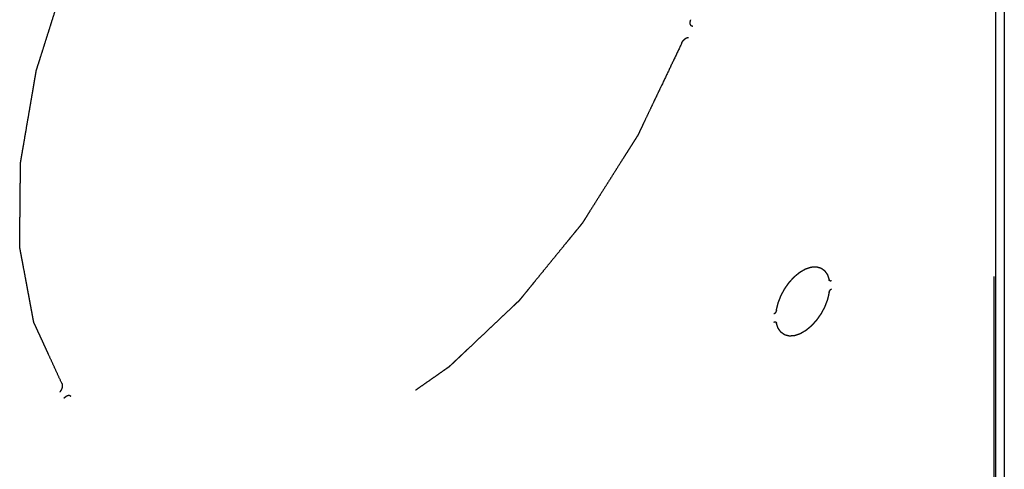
# Model space of a CAD drawing. Header units: inches. Extents: x 6 to 353, y 6 to 228.
# Tile 293 of 372: x 342.65 to 347.09, y 158.08 to 160.11. Entities that reach past the tile are written whole.
import ezdxf

# ---------------------------------------------------------------- set-up
doc = ezdxf.new("R2010")
doc.units = ezdxf.units.IN
doc.header["$LTSCALE"] = 19.946667
doc.header["$MEASUREMENT"] = 0
doc.linetypes.add('HIDDEN', pattern=[0.2, 0.1, -0.1])
doc.layers.get('0').update_dxf_attribs({"linetype": 'CONTINUOUS'})
doc.layers.add('05_ALL_CURVES', color=7, linetype='CONTINUOUS')
doc.layers.add('DEFAULT_2', color=7, linetype='HIDDEN')

msp = doc.modelspace()

# ---------------------------------------------------------------- linework, layer by layer
at = {"color": 7, "linetype": 'Continuous'}
for p, q in [((347.0496, 149.5069), (347.0496, 202.7836)), ((347.0874, 202.8028), (347.0874, 149.5595))]:
    msp.add_line(p, q, dxfattribs=at)
at = {"layer": '05_ALL_CURVES', "color": 7, "linetype": 'HIDDEN'}
for points, knots in [([(342.8399, 158.4726), (342.8333, 158.4869), (342.8202, 158.5155), (342.8005, 158.5584), (342.7841, 158.5942), (342.771, 158.6228), (342.7611, 158.6442), (342.7513, 158.6657), (342.7431, 158.6836), (342.7365, 158.6979), (342.7316, 158.7086), (342.7267, 158.7193), (342.7226, 158.7282), (342.7197, 158.7345), (342.7181, 158.7381), (342.7169, 158.7408), (342.7158, 158.743), (342.715, 158.7448), (342.7144, 158.7461), (342.7139, 158.7472), (342.7137, 158.7484), (342.7135, 158.7495), (342.7132, 158.7508), (342.7128, 158.753), (342.7123, 158.7558), (342.7115, 158.7602), (342.7104, 158.7657), (342.7092, 158.7724), (342.7075, 158.7812), (342.7055, 158.7923), (342.703, 158.8055), (342.7005, 158.8188), (342.6972, 158.8364), (342.6931, 158.8585), (342.6881, 158.885), (342.6832, 158.9115), (342.6766, 158.9469), (342.67, 158.9822), (342.6642, 159.0131), (342.6609, 159.0308), (342.6588, 159.0419), (342.6572, 159.0507), (342.6559, 159.0573), (342.6547, 159.0639), (342.6536, 159.0695), (342.6528, 159.0739), (342.6522, 159.0772), (342.6516, 159.0805), (342.6511, 159.0833), (342.6507, 159.0851), (342.6506, 159.0859), (342.6505, 159.0864), (342.6505, 159.0872), (342.6505, 159.0881), (342.6505, 159.0894), (342.6505, 159.0909), (342.6505, 159.0928), (342.6506, 159.0952), (342.6506, 159.0995), (342.6507, 159.1057), (342.6508, 159.1156), (342.6509, 159.1279), (342.651, 159.1427), (342.6512, 159.1575), (342.6513, 159.1723), (342.6515, 159.192), (342.6518, 159.2166), (342.6521, 159.2462), (342.6524, 159.2758), (342.6527, 159.3054), (342.653, 159.335), (342.6532, 159.3596), (342.6534, 159.3794), (342.6536, 159.3942), (342.6537, 159.409), (342.6539, 159.4237), (342.654, 159.4361), (342.6541, 159.4459), (342.6542, 159.4521), (342.6542, 159.4564), (342.6542, 159.4589), (342.6543, 159.4607), (342.6543, 159.4623), (342.6543, 159.4635), (342.6543, 159.4644), (342.6543, 159.4652), (342.6544, 159.4659), (342.6546, 159.4669), (342.655, 159.4691), (342.6555, 159.4725), (342.6562, 159.4765), (342.6569, 159.4806), (342.6579, 159.486), (342.659, 159.4927), (342.6604, 159.5008), (342.6618, 159.5089), (342.6636, 159.5198), (342.666, 159.5333), (342.6697, 159.5549), (342.6761, 159.5927), (342.6835, 159.636), (342.6909, 159.6792), (342.6965, 159.7116), (342.7021, 159.7441), (342.7067, 159.7711), (342.7104, 159.7927), (342.7132, 159.8089), (342.7159, 159.8251), (342.7182, 159.8387), (342.7201, 159.8495), (342.7215, 159.8576), (342.7229, 159.8657), (342.7239, 159.8718), (342.7246, 159.8758), (342.7249, 159.8775), (342.7251, 159.8789), (342.7253, 159.8802), (342.7259, 159.8819), (342.7265, 159.884), (342.7274, 159.8867), (342.7285, 159.8901), (342.7298, 159.8942), (342.7315, 159.8997), (342.7346, 159.9093), (342.7389, 159.923), (342.7458, 159.9449), (342.7545, 159.9723), (342.7649, 160.0051), (342.7752, 160.038), (342.7856, 160.0708), (342.796, 160.1037), (342.8064, 160.1365), (342.8168, 160.1694), (342.8255, 160.1968), (342.8324, 160.2187), (342.8376, 160.2351), (342.8419, 160.2488), (342.8454, 160.2598), (342.848, 160.268), (342.8506, 160.2762), (342.8527, 160.283), (342.8545, 160.2885), (342.8556, 160.2919), (342.8564, 160.2947), (342.8571, 160.2967), (342.8576, 160.2984), (342.858, 160.2996), (342.8582, 160.3003), (342.8584, 160.3008), (342.8586, 160.3013), (342.8589, 160.302), (342.8595, 160.3032), (342.8603, 160.3049), (342.8612, 160.307), (342.8625, 160.3098), (342.8641, 160.3132), (342.8666, 160.3187), (342.8697, 160.3256), (342.8735, 160.3338), (342.8773, 160.3421), (342.8824, 160.3531), (342.8887, 160.3669), (342.8962, 160.3834), (342.9063, 160.4054), (342.919, 160.4329), (342.9341, 160.4659), (342.9493, 160.4989), (342.9644, 160.532), (342.9796, 160.565), (342.9947, 160.598), (343.0098, 160.631), (343.0225, 160.6585), (343.0326, 160.6806), (343.0389, 160.6943), (343.0433, 160.7039), (343.0458, 160.7094), (343.0477, 160.7136), (343.0493, 160.717), (343.0506, 160.7198), (343.0515, 160.7218), (343.0523, 160.7236), (343.0531, 160.7248), (343.0539, 160.7261), (343.0548, 160.7277), (343.0572, 160.7315), (343.0607, 160.7373), (343.0654, 160.745), (343.0701, 160.7527), (343.0764, 160.7629), (343.0842, 160.7757), (343.0936, 160.7911), (343.1029, 160.8064), (343.1155, 160.8269), (343.1311, 160.8525), (343.1499, 160.8832), (343.1687, 160.9139), (343.1874, 160.9447), (343.2062, 160.9754), (343.225, 161.0061), (343.2437, 161.0368), (343.2594, 161.0624), (343.2703, 161.0804), (343.2766, 161.0906), (343.2805, 161.097), (343.2836, 161.1021), (343.286, 161.106), (343.2883, 161.1098), (343.2903, 161.113), (343.2917, 161.1152), (343.2924, 161.1165), (343.2933, 161.1177), (343.2945, 161.1192), (343.2964, 161.1215), (343.2987, 161.1245), (343.3024, 161.1291), (343.307, 161.135), (343.3144, 161.1444), (343.3237, 161.1562), (343.3348, 161.1702), (343.346, 161.1843), (343.3571, 161.1984), (343.3719, 161.2172), (343.3905, 161.2407), (343.4127, 161.2689), (343.435, 161.297), (343.4572, 161.3252), (343.4795, 161.3534), (343.498, 161.3769), (343.5128, 161.3957), (343.524, 161.4098), (343.5351, 161.4238), (343.5462, 161.4379), (343.5555, 161.4497), (343.5629, 161.4591), (343.5675, 161.4649), (343.5712, 161.4696), (343.5736, 161.4726), (343.5752, 161.4746), (343.5761, 161.4758), (343.5768, 161.4767), (343.5775, 161.4776), (343.5785, 161.4785), (343.5803, 161.4802), (343.5828, 161.4827), (343.5858, 161.4856), (343.5888, 161.4886), (343.5928, 161.4925), (343.5978, 161.4974), (343.6038, 161.5033), (343.6098, 161.5092), (343.6219, 161.5209), (343.6399, 161.5386), (343.664, 161.5621), (343.6881, 161.5856), (343.7121, 161.6092), (343.7362, 161.6327), (343.7603, 161.6562), (343.7843, 161.6798), (343.8044, 161.6994), (343.8204, 161.7151), (343.8325, 161.7268), (343.8445, 161.7386), (343.8545, 161.7484), (343.8626, 161.7563), (343.8686, 161.7621), (343.8746, 161.768), (343.8791, 161.7724), (343.8821, 161.7754), (343.8834, 161.7766), (343.8844, 161.7776), (343.8854, 161.7786), (343.8867, 161.7795), (343.8883, 161.7807), (343.8905, 161.7823), (343.8932, 161.7842), (343.8964, 161.7866), (343.9007, 161.7897), (343.9082, 161.7952), (343.919, 161.803), (343.9362, 161.8155), (343.9577, 161.8312), (343.9835, 161.8499), (344.0093, 161.8687), (344.0351, 161.8875), (344.0695, 161.9125), (344.1125, 161.9438), (344.1642, 161.9813), (344.1986, 162.0064), (344.2158, 162.0189)], [0, 0, 0, 0, 0.015625, 0.03125, 0.046875, 0.054688, 0.0625, 0.070312, 0.078125, 0.082031, 0.085938, 0.089844, 0.09375, 0.095703, 0.09668, 0.097656, 0.098633, 0.099121, 0.099609, 0.100098, 0.100342, 0.100586, 0.101074, 0.101562, 0.102539, 0.103516, 0.105469, 0.107422, 0.109375, 0.113281, 0.117188, 0.121094, 0.125, 0.132812, 0.140625, 0.148438, 0.15625, 0.171875, 0.179688, 0.183594, 0.1875, 0.189453, 0.191406, 0.193359, 0.195312, 0.196289, 0.197266, 0.198242, 0.199219, 0.199707, 0.199829, 0.199951, 0.200195, 0.200439, 0.200684, 0.201172, 0.20166, 0.202148, 0.203125, 0.205078, 0.207031, 0.210938, 0.214844, 0.21875, 0.222656, 0.226562, 0.234375, 0.242188, 0.25, 0.257812, 0.265625, 0.273438, 0.277344, 0.28125, 0.285156, 0.289062, 0.292969, 0.294922, 0.296875, 0.297852, 0.29834, 0.298828, 0.299316, 0.299561, 0.299805, 0.300049, 0.300171, 0.300293, 0.300781, 0.301758, 0.302734, 0.303711, 0.304688, 0.306641, 0.308594, 0.310547, 0.3125, 0.316406, 0.320312, 0.328125, 0.34375, 0.351562, 0.359375, 0.367188, 0.375, 0.378906, 0.382812, 0.386719, 0.390625, 0.392578, 0.394531, 0.396484, 0.398438, 0.398926, 0.399414, 0.399658, 0.399902, 0.400391, 0.400879, 0.401367, 0.402344, 0.40332, 0.404297, 0.40625, 0.410156, 0.414062, 0.421875, 0.429688, 0.4375, 0.445312, 0.453125, 0.460938, 0.46875, 0.476562, 0.480469, 0.484375, 0.488281, 0.490234, 0.492188, 0.494141, 0.496094, 0.49707, 0.498047, 0.498535, 0.499023, 0.499512, 0.499756, 0.499878, 0.5, 0.500122, 0.500244, 0.500488, 0.500977, 0.501465, 0.501953, 0.50293, 0.503906, 0.505859, 0.507812, 0.509766, 0.511719, 0.515625, 0.519531, 0.523438, 0.53125, 0.539062, 0.546875, 0.554688, 0.5625, 0.570312, 0.578125, 0.585938, 0.589844, 0.59375, 0.595703, 0.59668, 0.597656, 0.598633, 0.599121, 0.599609, 0.600098, 0.600342, 0.600586, 0.601074, 0.601562, 0.603516, 0.605469, 0.607422, 0.609375, 0.613281, 0.617188, 0.621094, 0.625, 0.632812, 0.640625, 0.648438, 0.65625, 0.664062, 0.671875, 0.679688, 0.6875, 0.691406, 0.693359, 0.695312, 0.696289, 0.697266, 0.698242, 0.699219, 0.699707, 0.699951, 0.700195, 0.700684, 0.701172, 0.702148, 0.703125, 0.705078, 0.707031, 0.710938, 0.714844, 0.71875, 0.722656, 0.726562, 0.734375, 0.742188, 0.75, 0.757812, 0.765625, 0.773438, 0.777344, 0.78125, 0.785156, 0.789062, 0.792969, 0.794922, 0.796875, 0.797852, 0.798828, 0.799316, 0.799561, 0.799805, 0.800049, 0.800293, 0.800781, 0.801758, 0.802734, 0.803711, 0.804688, 0.806641, 0.808594, 0.810547, 0.8125, 0.820312, 0.828125, 0.835938, 0.84375, 0.851562, 0.859375, 0.867188, 0.875, 0.878906, 0.882812, 0.886719, 0.890625, 0.892578, 0.894531, 0.896484, 0.898438, 0.898926, 0.899414, 0.899658, 0.899902, 0.900391, 0.900879, 0.901367, 0.902344, 0.90332, 0.904297, 0.90625, 0.910156, 0.914062, 0.921875, 0.929688, 0.9375, 0.945312, 0.953125, 0.96875, 0.984375, 1, 1, 1, 1]), ([(345.6836, 160.0791), (345.683, 160.0793), (345.6821, 160.0795), (345.6809, 160.0798), (345.6802, 160.0799), (345.6798, 160.08), (345.6795, 160.0801), (345.6792, 160.0803), (345.6788, 160.0806), (345.6783, 160.0809), (345.6777, 160.0814), (345.6771, 160.0818), (345.6766, 160.0822), (345.6761, 160.0825), (345.6757, 160.0832), (345.6751, 160.084), (345.6746, 160.0848), (345.6741, 160.0855), (345.6738, 160.0859), (345.6737, 160.0862), (345.6736, 160.0866), (345.6734, 160.087), (345.6732, 160.0877), (345.673, 160.0886), (345.6727, 160.0894), (345.6725, 160.0901), (345.6724, 160.0906), (345.6723, 160.0909), (345.6722, 160.0913), (345.6722, 160.092), (345.6722, 160.0931), (345.6721, 160.0943), (345.672, 160.0955), (345.6719, 160.0965), (345.6721, 160.0975), (345.6722, 160.0984), (345.6723, 160.0995), (345.6725, 160.1009), (345.6727, 160.102), (345.6728, 160.1029), (345.6731, 160.1039), (345.6734, 160.105), (345.674, 160.1069), (345.6744, 160.1084), (345.6747, 160.1093)], [0, 0, 0, 0, 0.0625, 0.09375, 0.125, 0.132812, 0.140625, 0.15625, 0.171875, 0.1875, 0.21875, 0.25, 0.265625, 0.28125, 0.3125, 0.34375, 0.375, 0.40625, 0.421875, 0.429688, 0.4375, 0.453125, 0.46875, 0.5, 0.53125, 0.546875, 0.5625, 0.570312, 0.578125, 0.59375, 0.625, 0.65625, 0.6875, 0.71875, 0.734375, 0.75, 0.78125, 0.8125, 0.84375, 0.859375, 0.875, 0.90625, 0.9375, 1, 1, 1, 1]), ([(345.6332, 160.0024), (345.6229, 159.9808), (345.6023, 159.9378), (345.5715, 159.8731), (345.5458, 159.8193), (345.5252, 159.7762), (345.5098, 159.7439), (345.4943, 159.7116), (345.4789, 159.6792), (345.4661, 159.6523), (345.4558, 159.6308), (345.4493, 159.6173), (345.4448, 159.6079), (345.4423, 159.6025), (345.4403, 159.5985), (345.4387, 159.5951), (345.4375, 159.5924), (345.4365, 159.5904), (345.4357, 159.5887), (345.4349, 159.5874), (345.4341, 159.5861), (345.433, 159.5845), (345.4306, 159.5807), (345.4269, 159.5749), (345.422, 159.5671), (345.4171, 159.5594), (345.4106, 159.5491), (345.4025, 159.5362), (345.3927, 159.5207), (345.3829, 159.5053), (345.3699, 159.4847), (345.3536, 159.4589), (345.3341, 159.428), (345.3145, 159.397), (345.295, 159.3661), (345.2754, 159.3352), (345.2559, 159.3043), (345.2363, 159.2733), (345.22, 159.2476), (345.2086, 159.2295), (345.2021, 159.2192), (345.1981, 159.2128), (345.1948, 159.2076), (345.1924, 159.2037), (345.1899, 159.1999), (345.1879, 159.1967), (345.1864, 159.1944), (345.1857, 159.1931), (345.185, 159.1922), (345.1843, 159.1914), (345.1833, 159.1903), (345.1817, 159.1883), (345.1794, 159.1854), (345.1757, 159.1809), (345.1711, 159.1752), (345.1637, 159.1662), (345.1544, 159.1548), (345.1433, 159.1412), (345.1322, 159.1276), (345.1211, 159.114), (345.1063, 159.0958), (345.0878, 159.0731), (345.0656, 159.0459), (345.0434, 159.0187), (345.0212, 158.9914), (344.999, 158.9642), (344.9805, 158.9415), (344.9656, 158.9234), (344.9545, 158.9097), (344.9434, 158.8961), (344.9323, 158.8825), (344.9231, 158.8712), (344.9157, 158.8621), (344.911, 158.8564), (344.9073, 158.8519), (344.905, 158.849), (344.9034, 158.8471), (344.9025, 158.8459), (344.9018, 158.8451), (344.9011, 158.8442), (344.9, 158.8433), (344.8983, 158.8416), (344.8957, 158.8392), (344.8926, 158.8362), (344.8895, 158.8333), (344.8854, 158.8294), (344.8802, 158.8246), (344.872, 158.8168), (344.8576, 158.8032), (344.837, 158.7838), (344.8123, 158.7605), (344.7876, 158.7371), (344.7629, 158.7138), (344.7383, 158.6905), (344.7136, 158.6672), (344.6889, 158.6439), (344.6683, 158.6244), (344.6518, 158.6089), (344.6395, 158.5972), (344.6271, 158.5856), (344.6168, 158.5759), (344.6086, 158.5681), (344.6024, 158.5623), (344.5963, 158.5564), (344.5916, 158.5521), (344.5885, 158.5491), (344.5873, 158.5479), (344.5862, 158.547), (344.5852, 158.5459), (344.5839, 158.5451), (344.5823, 158.5439), (344.5802, 158.5425), (344.5775, 158.5406), (344.5744, 158.5384), (344.5702, 158.5355), (344.5628, 158.5303), (344.5522, 158.523), (344.5353, 158.5112), (344.5142, 158.4965), (344.4889, 158.4788), (344.4635, 158.4611), (344.4382, 158.4435), (344.4129, 158.4258), (344.3875, 158.4081), (344.3622, 158.3905), (344.3411, 158.3758), (344.3242, 158.364), (344.3115, 158.3551), (344.3009, 158.3478), (344.2925, 158.3419), (344.2862, 158.3375), (344.2798, 158.3331), (344.2746, 158.3294), (344.2703, 158.3264), (344.2677, 158.3246), (344.2656, 158.3231), (344.264, 158.322), (344.2627, 158.3211), (344.2618, 158.3205), (344.2612, 158.3201), (344.2608, 158.3198), (344.2604, 158.3196), (344.2599, 158.3194), (344.259, 158.319), (344.2576, 158.3183), (344.256, 158.3176), (344.2538, 158.3166), (344.2512, 158.3154), (344.2469, 158.3134), (344.2415, 158.3109), (344.2351, 158.3079), (344.2286, 158.305), (344.22, 158.301), (344.2093, 158.2961), (344.1964, 158.2901), (344.1792, 158.2822), (344.1577, 158.2723), (344.1319, 158.2604), (344.1062, 158.2486), (344.0804, 158.2367), (344.0546, 158.2248), (344.0288, 158.213), (344.0073, 158.2031), (343.9901, 158.1951), (343.9773, 158.1892), (343.9644, 158.1833), (343.9536, 158.1783), (343.9461, 158.1749), (343.9418, 158.1729), (343.9386, 158.1714), (343.9359, 158.1702), (343.9338, 158.1692), (343.9321, 158.1684), (343.9308, 158.1678), (343.9298, 158.1676), (343.9288, 158.1674), (343.9275, 158.1671), (343.9255, 158.1667), (343.923, 158.1661), (343.9189, 158.1653), (343.9138, 158.1642), (343.9078, 158.1629), (343.8997, 158.1612), (343.8895, 158.159), (343.8774, 158.1564), (343.8652, 158.1538), (343.849, 158.1503), (343.8288, 158.146), (343.8045, 158.1408), (343.7802, 158.1356), (343.7478, 158.1287), (343.7154, 158.1218), (343.6871, 158.1157), (343.6709, 158.1122), (343.6607, 158.1101), (343.6526, 158.1083), (343.6466, 158.107), (343.6405, 158.1057), (343.6354, 158.1047), (343.6314, 158.1038), (343.6283, 158.1031), (343.6253, 158.1025), (343.6228, 158.1019), (343.6211, 158.1016), (343.6204, 158.1014), (343.6199, 158.1013), (343.6193, 158.1014), (343.6186, 158.1014), (343.6176, 158.1015), (343.6164, 158.1015), (343.615, 158.1016), (343.6131, 158.1018), (343.6098, 158.102), (343.6051, 158.1023), (343.5976, 158.1028), (343.5882, 158.1034), (343.5769, 158.1042), (343.5655, 158.105), (343.5542, 158.1057), (343.5391, 158.1067), (343.5203, 158.108), (343.4977, 158.1095), (343.475, 158.1111), (343.4524, 158.1126), (343.4298, 158.1141), (343.4109, 158.1154), (343.3959, 158.1164), (343.3845, 158.1172), (343.3732, 158.1179), (343.3619, 158.1187), (343.3525, 158.1193), (343.345, 158.1198), (343.3402, 158.1201), (343.3369, 158.1204), (343.3351, 158.1205), (343.3336, 158.1206), (343.3325, 158.1207), (343.3315, 158.1207), (343.3308, 158.1208), (343.3302, 158.1208), (343.3298, 158.121), (343.3292, 158.1212), (343.3279, 158.1218), (343.3259, 158.1226), (343.3235, 158.1237), (343.3211, 158.1247), (343.3179, 158.126), (343.3139, 158.1277), (343.3091, 158.1297), (343.3042, 158.1318), (343.2978, 158.1345), (343.2898, 158.1379), (343.2802, 158.1419), (343.2705, 158.146), (343.2513, 158.1541), (343.2288, 158.1636), (343.2031, 158.1745), (343.1839, 158.1826), (343.1646, 158.1907), (343.1485, 158.1975), (343.1357, 158.2029), (343.1261, 158.207), (343.1164, 158.211), (343.1084, 158.2144), (343.102, 158.2171), (343.0972, 158.2192), (343.0932, 158.2208), (343.09, 158.2222), (343.088, 158.223), (343.0863, 158.2237), (343.0853, 158.2241), (343.0845, 158.2245), (343.0837, 158.2248), (343.0829, 158.2256), (343.0819, 158.2265), (343.0806, 158.2277), (343.079, 158.2293), (343.077, 158.2311), (343.0743, 158.2336), (343.0697, 158.2379), (343.0631, 158.244), (343.0552, 158.2514), (343.0473, 158.2588), (343.0368, 158.2686), (343.0236, 158.2809), (343.0078, 158.2956), (342.992, 158.3104), (342.9762, 158.3251), (342.9604, 158.3399), (342.9393, 158.3595), (342.913, 158.3841), (342.8919, 158.4038), (342.8814, 158.4136)], [0, 0, 0, 0, 0.015625, 0.03125, 0.046875, 0.054688, 0.0625, 0.070312, 0.078125, 0.085938, 0.089844, 0.09375, 0.095703, 0.09668, 0.097656, 0.098633, 0.099121, 0.099609, 0.100098, 0.100342, 0.100586, 0.101074, 0.101562, 0.103516, 0.105469, 0.107422, 0.109375, 0.113281, 0.117188, 0.121094, 0.125, 0.132812, 0.140625, 0.148438, 0.15625, 0.164062, 0.171875, 0.179688, 0.1875, 0.191406, 0.193359, 0.195312, 0.196289, 0.197266, 0.198242, 0.199219, 0.199707, 0.199951, 0.200195, 0.200439, 0.200684, 0.201172, 0.202148, 0.203125, 0.205078, 0.207031, 0.210938, 0.214844, 0.21875, 0.222656, 0.226562, 0.234375, 0.242188, 0.25, 0.257812, 0.265625, 0.273438, 0.277344, 0.28125, 0.285156, 0.289062, 0.292969, 0.294922, 0.296875, 0.297852, 0.298828, 0.299316, 0.299561, 0.299805, 0.300049, 0.300293, 0.300781, 0.301758, 0.302734, 0.303711, 0.304688, 0.306641, 0.308594, 0.3125, 0.320312, 0.328125, 0.335938, 0.34375, 0.351562, 0.359375, 0.367188, 0.375, 0.378906, 0.382812, 0.386719, 0.390625, 0.392578, 0.394531, 0.396484, 0.398438, 0.398926, 0.399414, 0.399658, 0.399902, 0.400391, 0.400879, 0.401367, 0.402344, 0.40332, 0.404297, 0.40625, 0.410156, 0.414062, 0.421875, 0.429688, 0.4375, 0.445312, 0.453125, 0.460938, 0.46875, 0.476562, 0.480469, 0.484375, 0.488281, 0.490234, 0.492188, 0.494141, 0.496094, 0.49707, 0.498047, 0.498535, 0.499023, 0.499512, 0.499756, 0.499878, 0.5, 0.500122, 0.500244, 0.500488, 0.500977, 0.501465, 0.501953, 0.50293, 0.503906, 0.505859, 0.507812, 0.509766, 0.511719, 0.515625, 0.519531, 0.523438, 0.53125, 0.539062, 0.546875, 0.554688, 0.5625, 0.570312, 0.578125, 0.582031, 0.585938, 0.589844, 0.59375, 0.595703, 0.59668, 0.597656, 0.598633, 0.599121, 0.599609, 0.600098, 0.600342, 0.600586, 0.601074, 0.601562, 0.602539, 0.603516, 0.605469, 0.607422, 0.609375, 0.613281, 0.617188, 0.621094, 0.625, 0.632812, 0.640625, 0.648438, 0.65625, 0.671875, 0.679688, 0.683594, 0.6875, 0.689453, 0.691406, 0.693359, 0.695312, 0.696289, 0.697266, 0.698242, 0.699219, 0.699707, 0.699829, 0.699951, 0.700195, 0.700439, 0.700684, 0.701172, 0.70166, 0.702148, 0.703125, 0.705078, 0.707031, 0.710938, 0.714844, 0.71875, 0.722656, 0.726562, 0.734375, 0.742188, 0.75, 0.757812, 0.765625, 0.773438, 0.777344, 0.78125, 0.785156, 0.789062, 0.792969, 0.794922, 0.796875, 0.797852, 0.79834, 0.798828, 0.799316, 0.799561, 0.799805, 0.800049, 0.800171, 0.800293, 0.800781, 0.801758, 0.802734, 0.803711, 0.804688, 0.806641, 0.808594, 0.810547, 0.8125, 0.816406, 0.820312, 0.824219, 0.828125, 0.84375, 0.851562, 0.859375, 0.867188, 0.875, 0.878906, 0.882812, 0.886719, 0.890625, 0.892578, 0.894531, 0.896484, 0.897461, 0.898438, 0.898926, 0.899414, 0.899658, 0.899902, 0.900391, 0.900879, 0.901367, 0.902344, 0.90332, 0.904297, 0.90625, 0.910156, 0.914062, 0.917969, 0.921875, 0.929688, 0.9375, 0.945312, 0.953125, 0.960938, 0.96875, 0.984375, 1, 1, 1, 1]), ([(345.6332, 160.0024), (345.6336, 160.0033), (345.6343, 160.0047), (345.6352, 160.0066), (345.6358, 160.0077), (345.6362, 160.0087), (345.6368, 160.0095), (345.6375, 160.0106), (345.6384, 160.0119), (345.6391, 160.013), (345.6396, 160.0139), (345.6402, 160.0148), (345.641, 160.0157), (345.642, 160.0168), (345.643, 160.018), (345.6438, 160.0189), (345.6444, 160.0196), (345.6447, 160.02), (345.6451, 160.0203), (345.6455, 160.0206), (345.6463, 160.0213), (345.6472, 160.022), (345.648, 160.0228), (345.6488, 160.0234), (345.6492, 160.0238), (345.6496, 160.0241), (345.6499, 160.0243), (345.6506, 160.0247), (345.6515, 160.0253), (345.6526, 160.0259), (345.6537, 160.0266), (345.6546, 160.0272), (345.6553, 160.0274), (345.6561, 160.0276), (345.657, 160.0279), (345.6579, 160.0282), (345.6586, 160.0285), (345.6591, 160.0286), (345.6596, 160.0288), (345.6599, 160.0288), (345.6604, 160.0288), (345.6612, 160.0289), (345.6625, 160.0289), (345.6635, 160.029), (345.6642, 160.029)], [0, 0, 0, 0, 0.0625, 0.09375, 0.125, 0.140625, 0.15625, 0.1875, 0.21875, 0.25, 0.265625, 0.28125, 0.3125, 0.34375, 0.375, 0.40625, 0.421875, 0.429688, 0.4375, 0.453125, 0.46875, 0.5, 0.53125, 0.546875, 0.5625, 0.570312, 0.578125, 0.59375, 0.625, 0.65625, 0.6875, 0.71875, 0.734375, 0.75, 0.78125, 0.8125, 0.828125, 0.84375, 0.859375, 0.867188, 0.875, 0.90625, 0.9375, 1, 1, 1, 1]), ([(346.0605, 158.8009), (346.061, 158.8031), (346.0621, 158.8075), (346.0637, 158.8141), (346.065, 158.8196), (346.066, 158.8239), (346.0668, 158.8272), (346.0675, 158.83), (346.0679, 158.8319), (346.0682, 158.8328), (346.0683, 158.8334), (346.0685, 158.8339), (346.0688, 158.8346), (346.0692, 158.8357), (346.07, 158.8377), (346.071, 158.8404), (346.0723, 158.8438), (346.074, 158.8482), (346.0762, 158.8537), (346.0783, 158.8592), (346.0798, 158.8631), (346.0805, 158.8651), (346.081, 158.8662), (346.0816, 158.8672), (346.0823, 158.8686), (346.0834, 158.8707), (346.0848, 158.8734), (346.0866, 158.8766), (346.0889, 158.8808), (346.0917, 158.8862), (346.0943, 158.891), (346.096, 158.8942), (346.0967, 158.8955), (346.0973, 158.8966), (346.0977, 158.8974), (346.0982, 158.8982), (346.0989, 158.8991), (346.0998, 158.9004), (346.1012, 158.9023), (346.1029, 158.9048), (346.105, 158.9078), (346.1078, 158.9117), (346.1105, 158.9156), (346.1133, 158.9196), (346.115, 158.922), (346.1164, 158.924), (346.1175, 158.9255), (346.1183, 158.9267), (346.1191, 158.9276), (346.1199, 158.9284), (346.1209, 158.9295), (346.1225, 158.9312), (346.1252, 158.9342), (346.1291, 158.9385), (346.133, 158.9428), (346.1362, 158.9462), (346.1381, 158.9484), (346.1397, 158.9501), (346.1407, 158.9511), (346.1414, 158.952), (346.1423, 158.9527), (346.1438, 158.9539), (346.1459, 158.9556), (346.1492, 158.9584), (346.1534, 158.9619), (346.1576, 158.9653), (346.1605, 158.9678), (346.1622, 158.9692), (346.1635, 158.9702), (346.1645, 158.9711), (346.1654, 158.9717), (346.1662, 158.9725), (346.1673, 158.973), (346.169, 158.9741), (346.1711, 158.9753), (346.1746, 158.9773), (346.1789, 158.9798), (346.1832, 158.9823), (346.1866, 158.9843), (346.1887, 158.9855), (346.1904, 158.9865), (346.1915, 158.9872), (346.1924, 158.9874), (346.1932, 158.9877), (346.1943, 158.9881), (346.1955, 158.9885), (346.1972, 158.989), (346.2001, 158.99), (346.2035, 158.9911), (346.2069, 158.9923), (346.2094, 158.9931), (346.2119, 158.994), (346.214, 158.9947), (346.2154, 158.9951), (346.216, 158.9953), (346.2163, 158.9955), (346.2166, 158.9955), (346.217, 158.9955), (346.2175, 158.9955), (346.2183, 158.9956), (346.2197, 158.9957), (346.2217, 158.9958), (346.2249, 158.996), (346.2281, 158.9962), (346.2313, 158.9964), (346.2336, 158.9966), (346.2356, 158.9967), (346.2372, 158.9968), (346.2382, 158.9969), (346.239, 158.9969), (346.2395, 158.9969), (346.2399, 158.997), (346.2403, 158.9969), (346.2409, 158.9967), (346.2417, 158.9965), (346.2431, 158.9961), (346.2449, 158.9957), (346.2476, 158.9949), (346.2504, 158.9942), (346.2532, 158.9935), (346.2553, 158.9929), (346.257, 158.9925), (346.2584, 158.9921), (346.2593, 158.9919), (346.26, 158.9917), (346.2604, 158.9916), (346.2607, 158.9914), (346.261, 158.9912), (346.2615, 158.9908), (346.2622, 158.9903), (346.2633, 158.9895), (346.2648, 158.9885), (346.2671, 158.9869), (346.2694, 158.9852), (346.2717, 158.9836), (346.2734, 158.9824), (346.2748, 158.9814), (346.2758, 158.9807), (346.2764, 158.9803), (346.2768, 158.98), (346.2773, 158.9797), (346.2776, 158.9792), (346.2779, 158.9788), (346.2786, 158.9779), (346.2795, 158.9765), (346.2808, 158.9747), (346.2825, 158.9722), (346.2842, 158.9698), (346.286, 158.9673), (346.287, 158.9658), (346.2879, 158.9646), (346.2885, 158.9637), (346.2891, 158.9629), (346.2895, 158.9623), (346.2897, 158.9619), (346.29, 158.9616), (346.2901, 158.9612), (346.2903, 158.9605), (346.2908, 158.9591), (346.2915, 158.9571), (346.2923, 158.9547), (346.2933, 158.9515), (346.2947, 158.9476), (346.2963, 158.9428), (346.2973, 158.9396), (346.2979, 158.938)], [0, 0, 0, 0, 0.015625, 0.03125, 0.046875, 0.054688, 0.0625, 0.070312, 0.074219, 0.076172, 0.077148, 0.078125, 0.080078, 0.082031, 0.085938, 0.09375, 0.101562, 0.109375, 0.125, 0.140625, 0.148438, 0.152344, 0.154297, 0.15625, 0.160156, 0.164062, 0.171875, 0.179688, 0.1875, 0.203125, 0.21875, 0.222656, 0.226562, 0.228516, 0.230469, 0.232422, 0.234375, 0.238281, 0.242188, 0.25, 0.257812, 0.265625, 0.28125, 0.289062, 0.296875, 0.300781, 0.304688, 0.308594, 0.310547, 0.3125, 0.316406, 0.320312, 0.328125, 0.34375, 0.359375, 0.367188, 0.375, 0.378906, 0.382812, 0.384766, 0.386719, 0.390625, 0.398438, 0.40625, 0.421875, 0.4375, 0.445312, 0.449219, 0.453125, 0.457031, 0.458984, 0.460938, 0.464844, 0.46875, 0.476562, 0.484375, 0.5, 0.515625, 0.523438, 0.53125, 0.535156, 0.539062, 0.541016, 0.542969, 0.546875, 0.550781, 0.554688, 0.5625, 0.578125, 0.585938, 0.59375, 0.601562, 0.609375, 0.613281, 0.614258, 0.615234, 0.616211, 0.617188, 0.619141, 0.621094, 0.625, 0.632812, 0.640625, 0.65625, 0.664062, 0.671875, 0.679688, 0.683594, 0.6875, 0.689453, 0.691406, 0.692383, 0.693359, 0.695312, 0.699219, 0.703125, 0.710938, 0.71875, 0.734375, 0.742188, 0.75, 0.757812, 0.761719, 0.765625, 0.767578, 0.769531, 0.770508, 0.771484, 0.773438, 0.777344, 0.78125, 0.789062, 0.796875, 0.8125, 0.820312, 0.828125, 0.835938, 0.839844, 0.841797, 0.84375, 0.845703, 0.847656, 0.849609, 0.851562, 0.859375, 0.867188, 0.875, 0.890625, 0.898438, 0.90625, 0.910156, 0.914062, 0.917969, 0.919922, 0.921875, 0.922852, 0.923828, 0.925781, 0.929688, 0.9375, 0.945312, 0.953125, 0.96875, 0.984375, 1, 1, 1, 1]), ([(346.3089, 158.934), (346.3086, 158.9339), (346.308, 158.9336), (346.3072, 158.9332), (346.3066, 158.933), (346.3063, 158.9328), (346.3059, 158.9328), (346.3052, 158.9326), (346.3045, 158.9326), (346.304, 158.9325), (346.3038, 158.9325), (346.3033, 158.9326), (346.3028, 158.9326), (346.3023, 158.9327), (346.302, 158.9328), (346.3018, 158.9328), (346.3017, 158.9329), (346.3014, 158.933), (346.301, 158.9333), (346.3006, 158.9335), (346.3002, 158.9338), (346.3, 158.9339), (346.2997, 158.9343), (346.2993, 158.9347), (346.299, 158.9352), (346.2987, 158.9356), (346.2986, 158.9358), (346.2984, 158.9364), (346.2982, 158.9371), (346.298, 158.9377), (346.2979, 158.938)], [0, 0, 0, 0, 0.0625, 0.125, 0.15625, 0.171875, 0.1875, 0.25, 0.3125, 0.328125, 0.34375, 0.375, 0.4375, 0.46875, 0.484375, 0.5, 0.515625, 0.53125, 0.5625, 0.625, 0.65625, 0.671875, 0.6875, 0.75, 0.8125, 0.828125, 0.84375, 0.875, 0.9375, 1, 1, 1, 1]), ([(346.2979, 158.8805), (346.298, 158.8809), (346.2982, 158.8817), (346.2984, 158.8827), (346.2986, 158.8835), (346.2989, 158.8844), (346.2993, 158.8854), (346.2997, 158.8864), (346.3001, 158.8872), (346.3006, 158.888), (346.301, 158.8888), (346.3015, 158.8896), (346.3018, 158.8902), (346.3022, 158.8907), (346.3027, 158.8914), (346.3033, 158.8921), (346.3038, 158.8929), (346.3044, 158.8935), (346.3052, 158.8942), (346.3059, 158.895), (346.3065, 158.8956), (346.3072, 158.896), (346.308, 158.8966), (346.3086, 158.897), (346.3089, 158.8972)], [0, 0, 0, 0, 0.0625, 0.125, 0.15625, 0.1875, 0.25, 0.3125, 0.34375, 0.375, 0.4375, 0.46875, 0.5, 0.53125, 0.5625, 0.625, 0.65625, 0.6875, 0.75, 0.8125, 0.84375, 0.875, 0.9375, 1, 1, 1, 1]), ([(346.2979, 158.8805), (346.2973, 158.8783), (346.2963, 158.8739), (346.2947, 158.8673), (346.2934, 158.8619), (346.2923, 158.8575), (346.2916, 158.8542), (346.2909, 158.8515), (346.2904, 158.8495), (346.2902, 158.8486), (346.2901, 158.848), (346.2898, 158.8475), (346.2896, 158.8468), (346.2891, 158.8457), (346.2884, 158.8437), (346.2873, 158.841), (346.2861, 158.8377), (346.2843, 158.8332), (346.2822, 158.8277), (346.2801, 158.8222), (346.2786, 158.8183), (346.2778, 158.8164), (346.2774, 158.8153), (346.2768, 158.8142), (346.2761, 158.8129), (346.2749, 158.8107), (346.2735, 158.808), (346.2718, 158.8048), (346.2695, 158.8006), (346.2666, 158.7952), (346.2641, 158.7904), (346.2623, 158.7872), (346.2616, 158.7859), (346.2611, 158.7848), (346.2606, 158.784), (346.2601, 158.7833), (346.2594, 158.7823), (346.2586, 158.781), (346.2572, 158.7791), (346.2554, 158.7766), (346.2534, 158.7737), (346.2506, 158.7697), (346.2478, 158.7658), (346.245, 158.7618), (346.2433, 158.7594), (346.2419, 158.7574), (346.2409, 158.7559), (346.24, 158.7547), (346.2392, 158.7539), (346.2385, 158.753), (346.2375, 158.7519), (346.2359, 158.7502), (346.2332, 158.7472), (346.2292, 158.7429), (346.2253, 158.7386), (346.2222, 158.7352), (346.2202, 158.7331), (346.2187, 158.7313), (346.2177, 158.7303), (346.2169, 158.7294), (346.2161, 158.7287), (346.2146, 158.7275), (346.2125, 158.7258), (346.2091, 158.723), (346.205, 158.7195), (346.2008, 158.7161), (346.1978, 158.7136), (346.1961, 158.7123), (346.1949, 158.7112), (346.1938, 158.7104), (346.193, 158.7097), (346.1922, 158.7089), (346.1911, 158.7084), (346.1894, 158.7073), (346.1872, 158.7061), (346.1838, 158.7041), (346.1795, 158.7016), (346.1752, 158.6991), (346.1718, 158.6971), (346.1696, 158.6959), (346.1679, 158.6949), (346.1668, 158.6942), (346.166, 158.694), (346.1652, 158.6937), (346.1641, 158.6934), (346.1628, 158.6929), (346.1612, 158.6924), (346.1582, 158.6914), (346.1549, 158.6903), (346.1515, 158.6891), (346.149, 158.6883), (346.1465, 158.6874), (346.1444, 158.6868), (346.143, 158.6863), (346.1424, 158.6861), (346.1421, 158.686), (346.1418, 158.6859), (346.1414, 158.6859), (346.1409, 158.6859), (346.1401, 158.6858), (346.1387, 158.6857), (346.1367, 158.6856), (346.1335, 158.6854), (346.1303, 158.6852), (346.1271, 158.685), (346.1247, 158.6848), (346.1227, 158.6847), (346.1211, 158.6846), (346.1201, 158.6845), (346.1193, 158.6845), (346.1188, 158.6845), (346.1184, 158.6844), (346.1181, 158.6845), (346.1175, 158.6847), (346.1166, 158.6849), (346.1152, 158.6853), (346.1135, 158.6857), (346.1107, 158.6865), (346.1079, 158.6872), (346.1052, 158.6879), (346.1031, 158.6885), (346.1013, 158.6889), (346.1, 158.6893), (346.0991, 158.6895), (346.0984, 158.6897), (346.098, 158.6898), (346.0977, 158.69), (346.0974, 158.6902), (346.0969, 158.6906), (346.0962, 158.6911), (346.095, 158.6919), (346.0936, 158.6929), (346.0913, 158.6945), (346.089, 158.6962), (346.0867, 158.6978), (346.085, 158.699), (346.0835, 158.7), (346.0825, 158.7007), (346.082, 158.7011), (346.0815, 158.7015), (346.0811, 158.7017), (346.0808, 158.7022), (346.0804, 158.7026), (346.0798, 158.7035), (346.0788, 158.7049), (346.0776, 158.7068), (346.0758, 158.7092), (346.0741, 158.7116), (346.0724, 158.7141), (346.0713, 158.7156), (346.0705, 158.7168), (346.0698, 158.7178), (346.0693, 158.7185), (346.0689, 158.7191), (346.0686, 158.7195), (346.0684, 158.7198), (346.0682, 158.7202), (346.068, 158.7209), (346.0675, 158.7223), (346.0669, 158.7243), (346.0661, 158.7267), (346.065, 158.7299), (346.0637, 158.7339), (346.0621, 158.7386), (346.061, 158.7418), (346.0605, 158.7434)], [0, 0, 0, 0, 0.015625, 0.03125, 0.046875, 0.054688, 0.0625, 0.070312, 0.074219, 0.076172, 0.077148, 0.078125, 0.080078, 0.082031, 0.085938, 0.09375, 0.101562, 0.109375, 0.125, 0.140625, 0.148438, 0.152344, 0.154297, 0.15625, 0.160156, 0.164062, 0.171875, 0.179688, 0.1875, 0.203125, 0.21875, 0.222656, 0.226562, 0.228516, 0.230469, 0.232422, 0.234375, 0.238281, 0.242188, 0.25, 0.257812, 0.265625, 0.28125, 0.289062, 0.296875, 0.300781, 0.304688, 0.308594, 0.310547, 0.3125, 0.316406, 0.320312, 0.328125, 0.34375, 0.359375, 0.367188, 0.375, 0.378906, 0.382812, 0.384766, 0.386719, 0.390625, 0.398438, 0.40625, 0.421875, 0.4375, 0.445312, 0.449219, 0.453125, 0.457031, 0.458984, 0.460938, 0.464844, 0.46875, 0.476562, 0.484375, 0.5, 0.515625, 0.523438, 0.53125, 0.535156, 0.539062, 0.541016, 0.542969, 0.546875, 0.550781, 0.554688, 0.5625, 0.578125, 0.585938, 0.59375, 0.601562, 0.609375, 0.613281, 0.614258, 0.615234, 0.616211, 0.617188, 0.619141, 0.621094, 0.625, 0.632812, 0.640625, 0.65625, 0.664062, 0.671875, 0.679688, 0.683594, 0.6875, 0.689453, 0.691406, 0.692383, 0.693359, 0.695312, 0.699219, 0.703125, 0.710938, 0.71875, 0.734375, 0.742188, 0.75, 0.757812, 0.761719, 0.765625, 0.767578, 0.769531, 0.770508, 0.771484, 0.773438, 0.777344, 0.78125, 0.789062, 0.796875, 0.8125, 0.820312, 0.828125, 0.835938, 0.839844, 0.841797, 0.84375, 0.845703, 0.847656, 0.849609, 0.851562, 0.859375, 0.867188, 0.875, 0.890625, 0.898438, 0.90625, 0.910156, 0.914062, 0.917969, 0.919922, 0.921875, 0.922852, 0.923828, 0.925781, 0.929688, 0.9375, 0.945312, 0.953125, 0.96875, 0.984375, 1, 1, 1, 1]), ([(346.0605, 158.8009), (346.0604, 158.8005), (346.0602, 158.7997), (346.0599, 158.7987), (346.0598, 158.7979), (346.0594, 158.797), (346.059, 158.796), (346.0586, 158.795), (346.0583, 158.7942), (346.0578, 158.7934), (346.0574, 158.7926), (346.0569, 158.7918), (346.0566, 158.7912), (346.0562, 158.7907), (346.0556, 158.79), (346.0551, 158.7893), (346.0546, 158.7885), (346.054, 158.7879), (346.0532, 158.7872), (346.0525, 158.7864), (346.0518, 158.7859), (346.0512, 158.7854), (346.0504, 158.7848), (346.0497, 158.7844), (346.0494, 158.7842)], [0, 0, 0, 0, 0.0625, 0.125, 0.15625, 0.1875, 0.25, 0.3125, 0.34375, 0.375, 0.4375, 0.46875, 0.5, 0.53125, 0.5625, 0.625, 0.65625, 0.6875, 0.75, 0.8125, 0.84375, 0.875, 0.9375, 1, 1, 1, 1]), ([(346.0494, 158.7474), (346.0497, 158.7476), (346.0504, 158.7478), (346.0512, 158.7482), (346.0517, 158.7485), (346.052, 158.7486), (346.0525, 158.7486), (346.0532, 158.7488), (346.0539, 158.7489), (346.0543, 158.749), (346.0546, 158.7489), (346.0551, 158.7489), (346.0556, 158.7488), (346.0561, 158.7487), (346.0563, 158.7486), (346.0566, 158.7486), (346.0567, 158.7485), (346.0569, 158.7484), (346.0573, 158.7481), (346.0578, 158.7479), (346.0582, 158.7477), (346.0584, 158.7475), (346.0586, 158.7472), (346.059, 158.7467), (346.0594, 158.7462), (346.0596, 158.7459), (346.0598, 158.7456), (346.0599, 158.7451), (346.0602, 158.7443), (346.0604, 158.7437), (346.0605, 158.7434)], [0, 0, 0, 0, 0.0625, 0.125, 0.15625, 0.171875, 0.1875, 0.25, 0.3125, 0.328125, 0.34375, 0.375, 0.4375, 0.46875, 0.484375, 0.5, 0.515625, 0.53125, 0.5625, 0.625, 0.65625, 0.671875, 0.6875, 0.75, 0.8125, 0.828125, 0.84375, 0.875, 0.9375, 1, 1, 1, 1]), ([(342.8399, 158.4726), (342.8401, 158.472), (342.8406, 158.4711), (342.8411, 158.4698), (342.8414, 158.4691), (342.8416, 158.4686), (342.8418, 158.4683), (342.8418, 158.4678), (342.8419, 158.4673), (342.8421, 158.4665), (342.8422, 158.4655), (342.8424, 158.4646), (342.8425, 158.4638), (342.8426, 158.4631), (342.8425, 158.4619), (342.8425, 158.4606), (342.8424, 158.4593), (342.8423, 158.4582), (342.8423, 158.4575), (342.8423, 158.457), (342.8422, 158.4566), (342.842, 158.456), (342.8418, 158.455), (342.8416, 158.4539), (342.8413, 158.4527), (342.8411, 158.4518), (342.841, 158.4512), (342.8409, 158.4507), (342.8407, 158.4502), (342.8404, 158.4494), (342.8399, 158.4482), (342.8394, 158.4468), (342.8389, 158.4454), (342.8385, 158.4442), (342.8379, 158.4433), (342.8375, 158.4424), (342.8368, 158.4412), (342.8361, 158.4398), (342.8355, 158.4387), (342.835, 158.4378), (342.8344, 158.437), (342.8336, 158.4359), (342.8324, 158.4342), (342.8315, 158.433), (342.8309, 158.4321)], [0, 0, 0, 0, 0.0625, 0.09375, 0.125, 0.132812, 0.140625, 0.15625, 0.171875, 0.1875, 0.21875, 0.25, 0.265625, 0.28125, 0.3125, 0.34375, 0.375, 0.40625, 0.421875, 0.429688, 0.4375, 0.453125, 0.46875, 0.5, 0.53125, 0.546875, 0.5625, 0.570312, 0.578125, 0.59375, 0.625, 0.65625, 0.6875, 0.71875, 0.734375, 0.75, 0.78125, 0.8125, 0.84375, 0.859375, 0.875, 0.90625, 0.9375, 1, 1, 1, 1]), ([(342.8504, 158.4045), (342.851, 158.4052), (342.852, 158.4063), (342.8534, 158.4078), (342.8542, 158.4087), (342.8549, 158.4095), (342.8556, 158.4101), (342.8565, 158.4108), (342.8576, 158.4117), (342.8585, 158.4124), (342.8592, 158.413), (342.8599, 158.4137), (342.8608, 158.4141), (342.8619, 158.4147), (342.8631, 158.4154), (342.864, 158.4159), (342.8646, 158.4162), (342.865, 158.4164), (342.8653, 158.4165), (342.8658, 158.4167), (342.8665, 158.4169), (342.8674, 158.4171), (342.8683, 158.4174), (342.869, 158.4176), (342.8694, 158.4177), (342.8698, 158.4179), (342.8701, 158.4179), (342.8707, 158.4179), (342.8715, 158.4179), (342.8725, 158.4179), (342.8735, 158.4179), (342.8744, 158.4179), (342.8749, 158.4177), (342.8755, 158.4175), (342.8762, 158.4172), (342.8769, 158.4169), (342.8775, 158.4167), (342.8779, 158.4166), (342.8783, 158.4165), (342.8785, 158.4162), (342.8788, 158.4159), (342.8793, 158.4155), (342.8802, 158.4146), (342.8809, 158.414), (342.8814, 158.4136)], [0, 0, 0, 0, 0.0625, 0.09375, 0.125, 0.140625, 0.15625, 0.1875, 0.21875, 0.25, 0.265625, 0.28125, 0.3125, 0.34375, 0.375, 0.40625, 0.421875, 0.429688, 0.4375, 0.453125, 0.46875, 0.5, 0.53125, 0.546875, 0.5625, 0.570312, 0.578125, 0.59375, 0.625, 0.65625, 0.6875, 0.71875, 0.734375, 0.75, 0.78125, 0.8125, 0.828125, 0.84375, 0.859375, 0.867188, 0.875, 0.90625, 0.9375, 1, 1, 1, 1])]:
    msp.add_open_spline(points, degree=3, knots=knots, dxfattribs=at)
at = {"layer": 'DEFAULT_2', "color": 7, "linetype": 'HIDDEN'}
msp.add_line((347.0404, 202.8363), (347.0404, 149.5595), dxfattribs=at)

doc.saveas('drawing.dxf')
